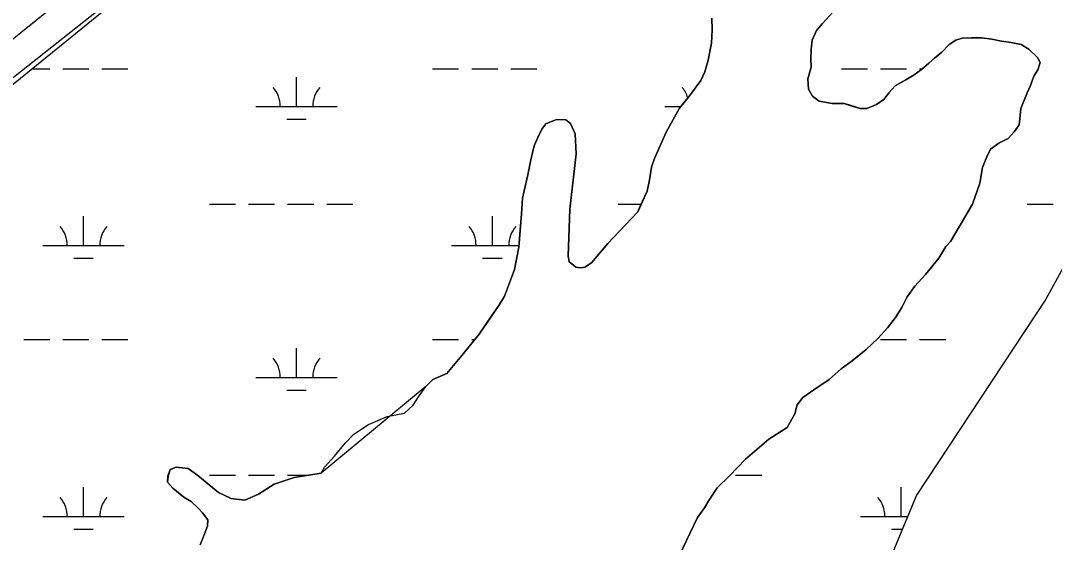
# Model space of a CAD drawing. Extents: x 3535183 to 3573198, y 534952 to 560562.
# Drawn here: x 3547463 to 3548732, y 556052 to 556693 of the extents above; entities that cross this region are included whole.
import ezdxf

# ---------------------------------------------------------------- set-up
doc = ezdxf.new("R2010")
doc.units = 0
for name, color, linetype in [('V-LEVE-TOET', 7, 'Continuous'), ('V-SITE-VEGE', 7, 'Continuous'), ('V-TOPO-SHOR', 7, 'Continuous'), ('V-WETL-SWMP', 7, 'Continuous')]:
    doc.layers.add(name, color=color, linetype=linetype)

msp = doc.modelspace()

# ---------------------------------------------------------------- linework, layer by layer
at = {"layer": 'V-LEVE-TOET'}
msp.add_lwpolyline([(3547807.4, 556959.3), (3547626.6, 556809.5), (3547408.6, 556634.1), (3547222.3, 556479.8), (3547006.2, 556293), (3546785.9, 556127.6), (3546611.4, 555991.5), (3546512.2, 555905.4), (3546499, 555891.2), (3546493.2, 555882.6), (3546490.5, 555873), (3546489.9, 555814.7), (3546493.4, 555653.7), (3546497.8, 555523.1), (3546502.8, 555344.3), (3546506, 555151.8), (3546512.1, 554946.1), (3546515.5, 554724.5), (3546520.1, 554533.8), (3546521.3, 554317.2), (3546522.2, 554229.4), (3546526.5, 554180.7)], dxfattribs=at)
at = {"layer": 'V-SITE-VEGE'}
for p, q in [((3546736.2, 556055.4), (3547828.3, 556919.5)), ((3548447.5, 556689.5), (3548460.2, 556703.3)), ((3548311.6, 556696.1), (3548312.2, 556681.6)), ((3548312.2, 556681.6), (3548311.3, 556665.1)), ((3548434.9, 556669), (3548440.3, 556680.8)), ((3548440.3, 556680.8), (3548447.5, 556689.5)), ((3548311.3, 556665.1), (3548307.3, 556644.2)), ((3548433.6, 556658), (3548434.9, 556669)), ((3548611.3, 556668.9), (3548603.1, 556663.4)), ((3548619.1, 556671.3), (3548611.3, 556668.9)), ((3548630.4, 556671.8), (3548619.1, 556671.3)), ((3548642.8, 556671.8), (3548630.4, 556671.8)), ((3548655.5, 556670.1), (3548642.8, 556671.8)), ((3548667.4, 556667.8), (3548655.5, 556670.1)), ((3548679.3, 556666.1), (3548667.4, 556667.8)), ((3548691.6, 556663.4), (3548679.3, 556666.1)), ((3548433.2, 556645.2), (3548433.6, 556658)), ((3548594.1, 556654.3), (3548585, 556646.9)), ((3548603.1, 556663.4), (3548594.1, 556654.3)), ((3548700.7, 556658), (3548691.6, 556663.4)), ((3548711.3, 556647.6), (3548700.7, 556658)), ((3548307.3, 556644.2), (3548303.3, 556630)), ((3548433.7, 556635.7), (3548433.2, 556645.2)), ((3548578.2, 556640.5), (3548569.1, 556632.7)), ((3548585, 556646.9), (3548578.2, 556640.5)), ((3548714.9, 556641.6), (3548711.3, 556647.6)), ((3548711.8, 556632.5), (3548714.9, 556641.6)), ((3548303.3, 556630), (3548298.3, 556619.5)), ((3548429.6, 556621.5), (3548433.7, 556635.7)), ((3548569.1, 556632.7), (3548560, 556626.3)), ((3548706.8, 556624.7), (3548711.8, 556632.5)), ((3548298.3, 556619.5), (3548284.3, 556600.7)), ((3548430.2, 556608.8), (3548429.6, 556621.5)), ((3548550, 556620.3), (3548536.8, 556612.9)), ((3548560, 556626.3), (3548550, 556620.3)), ((3548702.8, 556613.3), (3548706.8, 556624.7)), ((3548435.2, 556600.1), (3548430.2, 556608.8)), ((3548529.1, 556604.2), (3548523.2, 556596.5)), ((3548536.8, 556612.9), (3548529.1, 556604.2)), ((3548691.1, 556585), (3548698.7, 556604.2)), ((3548698.7, 556604.2), (3548702.8, 556613.3)), ((3548284.3, 556600.7), (3548272.1, 556585.6)), ((3548443.5, 556594.2), (3548435.2, 556600.1)), ((3548459.4, 556591.1), (3548443.5, 556594.2)), ((3548474, 556591.2), (3548459.4, 556591.1)), ((3548484.1, 556588), (3548474, 556591.2)), ((3548513.7, 556590), (3548501.9, 556584.9)), ((3548523.2, 556596.5), (3548513.7, 556590)), ((3548272.1, 556585.6), (3548255.8, 556555.9)), ((3548493.7, 556584.9), (3548484.1, 556588)), ((3548501.9, 556584.9), (3548493.7, 556584.9)), ((3548689.8, 556572.2), (3548691.1, 556585)), ((3548108, 556566.1), (3548103.1, 556559.7)), ((3548121.2, 556571.6), (3548108, 556566.1)), ((3548132.6, 556571.2), (3548121.2, 556571.6)), ((3548138.1, 556566.7), (3548132.6, 556571.2)), ((3548144.1, 556554), (3548138.1, 556566.7)), ((3548683, 556556.2), (3548688.9, 556564.9)), ((3548688.9, 556564.9), (3548689.8, 556572.2)), ((3548103.1, 556559.7), (3548098.1, 556549.6)), ((3548145.2, 556529.4), (3548144.1, 556554)), ((3548255.8, 556555.9), (3548241.4, 556523.5)), ((3548675.3, 556548), (3548683, 556556.2)), ((3548093.6, 556539.1), (3548089.6, 556521.8)), ((3548098.1, 556549.6), (3548093.6, 556539.1)), ((3548653.9, 556535.1), (3548663.9, 556542.5)), ((3548663.9, 556542.5), (3548675.3, 556548)), ((3548137.3, 556461.4), (3548145.2, 556529.4)), ((3548644, 556512.7), (3548649.4, 556525.5)), ((3548649.4, 556525.5), (3548653.9, 556535.1)), ((3548089.6, 556521.8), (3548086, 556503.5)), ((3548237.8, 556513), (3548235.1, 556497.4)), ((3548241.4, 556523.5), (3548237.8, 556513)), ((3548640.5, 556493.5), (3548644, 556512.7)), ((3548086, 556503.5), (3548082.4, 556489.4)), ((3548082.4, 556489.4), (3548079.3, 556474.8)), ((3548235.1, 556497.4), (3548232.5, 556483.7)), ((3548631.5, 556467.5), (3548640.5, 556493.5)), ((3548079.3, 556474.8), (3548078, 556455.6)), ((3548232.5, 556483.7), (3548220.7, 556458.2)), ((3548135.3, 556403.9), (3548137.3, 556461.4)), ((3548626.5, 556458.4), (3548631.5, 556467.5)), ((3548078, 556455.6), (3548074.6, 556414.6)), ((3548220.7, 556458.2), (3548184, 556419.2)), ((3548611.1, 556432.8), (3548620.6, 556448.8)), ((3548620.6, 556448.8), (3548626.5, 556458.4)), ((3548604.8, 556421.8), (3548611.1, 556432.8)), ((3548074.6, 556414.6), (3548069.3, 556387.2)), ((3548184, 556419.2), (3548164.1, 556395.4)), ((3548590.3, 556401.2), (3548598.9, 556415.4)), ((3548598.9, 556415.4), (3548604.8, 556421.8)), ((3548136.7, 556397.1), (3548135.3, 556403.9)), ((3548574, 556381.1), (3548590.3, 556401.2)), ((3548069.3, 556387.2), (3548057.1, 556354.7)), ((3548136.7, 556396.6), (3548136.7, 556397.1)), ((3548139.9, 556394.4), (3548136.7, 556396.6)), ((3548144.9, 556390.3), (3548139.9, 556394.4)), ((3548150.4, 556389.4), (3548144.9, 556390.3)), ((3548155.9, 556390.4), (3548150.4, 556389.4)), ((3548164.1, 556395.4), (3548155.9, 556390.4)), ((3548560.9, 556366.9), (3548574, 556381.1)), ((3548551.4, 556353.6), (3548560.9, 556366.9)), ((3548057.1, 556354.7), (3548050.3, 556343.3)), ((3548545, 556340.8), (3548551.4, 556353.6)), ((3548050.3, 556343.3), (3548025.9, 556308.1)), ((3548537.3, 556328.4), (3548545, 556340.8)), ((3548527.4, 556315.6), (3548537.3, 556328.4)), ((3548515.6, 556302.8), (3548527.4, 556315.6)), ((3548025.9, 556308.1), (3548006.9, 556284.3)), ((3548501.1, 556289.1), (3548515.6, 556302.8)), ((3548006.9, 556284.3), (3547986.5, 556259.6)), ((3548483.8, 556275.3), (3548501.1, 556289.1)), ((3548470.6, 556265.2), (3548483.8, 556275.3)), ((3547986.5, 556259.6), (3547969.2, 556252.2)), ((3548455.7, 556252.3), (3548470.6, 556265.2)), ((3547969.2, 556252.2), (3547960.6, 556243.9)), ((3548437, 556239.5), (3548455.7, 556252.3)), ((3547960.6, 556243.9), (3547832.1, 556137.1)), ((3548423.4, 556230.3), (3548437, 556239.5)), ((3548413.5, 556210.2), (3548416.6, 556221.1)), ((3548416.6, 556221.1), (3548423.4, 556230.3)), ((3548404, 556193.3), (3548413.5, 556210.2)), ((3548381.7, 556179), (3548404, 556193.3)), ((3548353.1, 556154.3), (3548381.7, 556179)), ((3547654.1, 556144.8), (3547646.8, 556141.6)), ((3547668.7, 556143), (3547654.1, 556144.8)), ((3548333.2, 556134.1), (3548353.1, 556154.3)), ((3547644.1, 556133.8), (3547643.3, 556126.1)), ((3547646.8, 556141.6), (3547644.1, 556133.8)), ((3547680.6, 556134.4), (3547668.7, 556143)), ((3547706.1, 556113.6), (3547680.6, 556134.4)), ((3547798.9, 556131.9), (3547774.4, 556123.6)), ((3547832.1, 556137.1), (3547798.9, 556131.9)), ((3548318.2, 556119.4), (3548333.2, 556134.1)), ((3547643.3, 556126.1), (3547650.1, 556118.8)), ((3547650.1, 556118.8), (3547663.4, 556108)), ((3547774.4, 556123.6), (3547755.3, 556111.6)), ((3548308.2, 556103.9), (3548318.2, 556119.4)), ((3547663.4, 556108), (3547672.5, 556102.6)), ((3547721.7, 556106), (3547706.1, 556113.6)), ((3547755.3, 556111.6), (3547738.5, 556104.3)), ((3547672.5, 556102.6), (3547681.2, 556094.4)), ((3547681.2, 556094.4), (3547686.3, 556088.5)), ((3547738.5, 556104.3), (3547721.7, 556106)), ((3548294.2, 556082.8), (3548302.8, 556094.7)), ((3548302.8, 556094.7), (3548308.2, 556103.9)), ((3547686.3, 556088.5), (3547693.1, 556079.9)), ((3548267.6, 556027.1), (3548294.2, 556082.8)), ((3547692.7, 556072.2), (3547683.7, 556049.4)), ((3547693.1, 556079.9), (3547692.7, 556072.2))]:
    msp.add_line(p, q, dxfattribs=at)
at = {"layer": 'V-TOPO-SHOR'}
for points in [[(3548460.2, 556703.3), (3548447.5, 556689.5), (3548440.3, 556680.8), (3548434.9, 556669), (3548433.6, 556658), (3548433.2, 556645.2), (3548433.7, 556635.7), (3548429.6, 556621.5), (3548430.2, 556608.8), (3548435.2, 556600.1), (3548443.5, 556594.2), (3548459.4, 556591.1), (3548474, 556591.2), (3548484.1, 556588), (3548493.7, 556584.9), (3548501.9, 556584.9), (3548513.7, 556590), (3548523.2, 556596.5), (3548529.1, 556604.2), (3548536.8, 556612.9), (3548550, 556620.3), (3548560, 556626.3), (3548569.1, 556632.7), (3548578.2, 556640.5), (3548585, 556646.9), (3548594.1, 556654.3), (3548603.1, 556663.4), (3548611.3, 556668.9), (3548619.1, 556671.3), (3548630.4, 556671.8), (3548642.8, 556671.8), (3548655.5, 556670.1), (3548667.4, 556667.8), (3548679.3, 556666.1), (3548691.6, 556663.4), (3548700.7, 556658), (3548711.3, 556647.6), (3548714.9, 556641.6), (3548711.8, 556632.5), (3548706.8, 556624.7), (3548702.8, 556613.3), (3548698.7, 556604.2), (3548691.1, 556585), (3548689.8, 556572.2), (3548688.9, 556564.9), (3548683, 556556.2), (3548675.3, 556548), (3548663.9, 556542.5), (3548653.9, 556535.1), (3548649.4, 556525.5), (3548644, 556512.7), (3548640.5, 556493.5), (3548631.5, 556467.5), (3548626.5, 556458.4), (3548620.6, 556448.8), (3548611.1, 556432.8), (3548604.8, 556421.8), (3548598.9, 556415.4), (3548590.3, 556401.2), (3548574, 556381.1), (3548560.9, 556366.9), (3548551.4, 556353.6), (3548545, 556340.8), (3548537.3, 556328.4), (3548527.4, 556315.6), (3548515.6, 556302.8), (3548501.1, 556289.1), (3548483.8, 556275.3), (3548470.6, 556265.2), (3548455.7, 556252.3), (3548437, 556239.5), (3548423.4, 556230.3), (3548416.6, 556221.1), (3548413.5, 556210.2), (3548404, 556193.3), (3548381.7, 556179), (3548353.1, 556154.3), (3548333.2, 556134.1), (3548318.2, 556119.4), (3548308.2, 556103.9), (3548302.8, 556094.7), (3548294.2, 556082.8), (3548267.6, 556027.1)], [(3547832.1, 556137.1), (3547836.1, 556144.8), (3547848.4, 556158.1), (3547861.5, 556174.1), (3547872.4, 556185.1), (3547890.1, 556197.1), (3547913.3, 556206.8), (3547934.3, 556211), (3547945.2, 556220.6), (3547951.5, 556231.1), (3547960.6, 556243.9), (3547969.2, 556252.2), (3547986.5, 556259.6), (3548006.9, 556284.3), (3548025.9, 556308.1), (3548041.7, 556331), (3548050.3, 556343.3), (3548057.1, 556354.7), (3548069.3, 556387.2), (3548074.6, 556414.6), (3548076.3, 556435.5), (3548078, 556455.6), (3548079.3, 556474.8), (3548082.4, 556489.4), (3548086, 556503.5), (3548089.6, 556521.8), (3548093.6, 556539.1), (3548098.1, 556549.6), (3548103.1, 556559.7), (3548108, 556566.1), (3548121.2, 556571.6), (3548132.6, 556571.2), (3548138.1, 556566.7), (3548144.1, 556554), (3548145.2, 556529.4), (3548137.3, 556461.4), (3548135.3, 556403.9), (3548136.7, 556397.1), (3548136.7, 556396.6), (3548139.9, 556394.4), (3548144.9, 556390.3), (3548150.4, 556389.4), (3548155.9, 556390.4), (3548164.1, 556395.4), (3548184, 556419.2), (3548220.7, 556458.2), (3548223.9, 556465), (3548232.5, 556483.7), (3548235.1, 556497.4), (3548237.8, 556513), (3548241.4, 556523.5), (3548255.8, 556555.9), (3548272.1, 556585.6), (3548284.3, 556600.7), (3548298.3, 556619.5), (3548303.3, 556630), (3548307.3, 556644.2), (3548311.3, 556665.1), (3548312.2, 556681.6), (3548311.6, 556696.1)], [(3547683.7, 556049.4), (3547686.4, 556056.2), (3547692.7, 556072.2), (3547693.1, 556079.9), (3547686.3, 556088.5), (3547681.2, 556094.4), (3547672.5, 556102.6), (3547663.4, 556108), (3547650.1, 556118.8), (3547643.3, 556126.1), (3547644.1, 556133.8), (3547646.8, 556141.6), (3547654.1, 556144.8), (3547668.7, 556143), (3547680.6, 556134.4), (3547706.1, 556113.6), (3547721.7, 556106), (3547738.5, 556104.3), (3547755.3, 556111.6), (3547774.4, 556123.6), (3547798.9, 556131.9), (3547832.1, 556137.1)]]:
    msp.add_lwpolyline(points, dxfattribs=at)
at = {"layer": 'V-WETL-SWMP'}
for p, q in [((3547302.7, 556491.8), (3547828.3, 556919.5)), ((3548447.5, 556689.5), (3548460.2, 556703.3)), ((3548311.6, 556696.1), (3548312.2, 556681.6)), ((3548312.2, 556681.6), (3548311.3, 556665.1)), ((3548434.9, 556669), (3548440.3, 556680.8)), ((3548440.3, 556680.8), (3548447.5, 556689.5)), ((3548311.3, 556665.1), (3548307.3, 556644.2)), ((3548433.6, 556658), (3548434.9, 556669)), ((3548611.3, 556668.9), (3548603.1, 556663.4)), ((3548619.1, 556671.3), (3548611.3, 556668.9)), ((3548630.4, 556671.8), (3548619.1, 556671.3)), ((3548642.8, 556671.8), (3548630.4, 556671.8)), ((3548655.5, 556670.1), (3548642.8, 556671.8)), ((3548667.4, 556667.8), (3548655.5, 556670.1)), ((3548679.3, 556666.1), (3548667.4, 556667.8)), ((3548691.6, 556663.4), (3548679.3, 556666.1)), ((3548433.2, 556645.2), (3548433.6, 556658)), ((3548594.1, 556654.3), (3548585, 556646.9)), ((3548603.1, 556663.4), (3548594.1, 556654.3)), ((3548700.7, 556658), (3548691.6, 556663.4)), ((3548711.3, 556647.6), (3548700.7, 556658)), ((3548307.3, 556644.2), (3548303.3, 556630)), ((3548433.7, 556635.7), (3548433.2, 556645.2)), ((3548578.2, 556640.5), (3548569.1, 556632.7)), ((3548585, 556646.9), (3548578.2, 556640.5)), ((3548714.9, 556641.6), (3548711.3, 556647.6)), ((3548711.8, 556632.5), (3548714.9, 556641.6)), ((3547477.4, 556633.9), (3547499, 556633.9)), ((3547515, 556633.9), (3547547, 556633.9)), ((3547563, 556633.9), (3547595, 556633.9)), ((3547968.9, 556633.9), (3548000.9, 556633.9)), ((3548016.9, 556633.9), (3548048.9, 556633.9)), ((3548064.9, 556633.9), (3548096.9, 556633.9)), ((3548303.3, 556630), (3548298.3, 556619.5)), ((3548429.6, 556621.5), (3548433.7, 556635.7)), ((3548470.8, 556633.9), (3548502.8, 556633.9)), ((3548518.8, 556633.9), (3548550.8, 556633.9)), ((3548569.1, 556632.7), (3548560, 556626.3)), ((3548566.8, 556633.9), (3548570.5, 556633.9)), ((3548706.8, 556624.7), (3548711.8, 556632.5)), ((3547801.8, 556587.5), (3547801.8, 556623.5)), ((3548298.3, 556619.5), (3548284.3, 556600.7)), ((3548430.2, 556608.8), (3548429.6, 556621.5)), ((3548550, 556620.3), (3548536.8, 556612.9)), ((3548560, 556626.3), (3548550, 556620.3)), ((3548702.8, 556613.3), (3548706.8, 556624.7)), ((3548435.2, 556600.1), (3548430.2, 556608.8)), ((3548529.1, 556604.2), (3548523.2, 556596.5)), ((3548536.8, 556612.9), (3548529.1, 556604.2)), ((3548691.1, 556585), (3548698.7, 556604.2)), ((3548698.7, 556604.2), (3548702.8, 556613.3)), ((3548284.3, 556600.7), (3548272.1, 556585.6)), ((3548443.5, 556594.2), (3548435.2, 556600.1)), ((3548459.4, 556591.1), (3548443.5, 556594.2)), ((3548474, 556591.2), (3548459.4, 556591.1)), ((3548484.1, 556588.1), (3548474, 556591.2)), ((3548513.7, 556590), (3548501.9, 556584.9)), ((3548523.2, 556596.5), (3548513.7, 556590)), ((3547751.8, 556587.5), (3547851.8, 556587.5)), ((3548253.8, 556587.5), (3548273.6, 556587.5)), ((3548272.1, 556585.6), (3548255.8, 556555.9)), ((3548493.7, 556584.9), (3548484.1, 556588.1)), ((3548501.9, 556584.9), (3548493.7, 556584.9)), ((3548689.8, 556572.2), (3548691.1, 556585)), ((3547789.8, 556572.1), (3547813.8, 556572.1)), ((3548108, 556566.1), (3548103.1, 556559.7)), ((3548121.2, 556571.6), (3548108, 556566.1)), ((3548132.6, 556571.2), (3548121.2, 556571.6)), ((3548138.1, 556566.7), (3548132.6, 556571.2)), ((3548144.1, 556554), (3548138.1, 556566.7)), ((3548683, 556556.2), (3548688.9, 556564.9)), ((3548688.9, 556564.9), (3548689.8, 556572.2)), ((3548103.1, 556559.7), (3548098.1, 556549.6)), ((3548145.2, 556529.4), (3548144.1, 556554)), ((3548255.8, 556555.9), (3548241.4, 556523.5)), ((3548675.3, 556548), (3548683, 556556.2)), ((3548093.6, 556539.1), (3548089.6, 556521.8)), ((3548098.1, 556549.6), (3548093.6, 556539.1)), ((3548653.9, 556535.1), (3548663.9, 556542.5)), ((3548663.9, 556542.5), (3548675.3, 556548)), ((3548137.3, 556461.4), (3548145.2, 556529.4)), ((3548644, 556512.7), (3548649.4, 556525.5)), ((3548649.4, 556525.5), (3548653.9, 556535.1)), ((3548089.6, 556521.8), (3548086, 556503.5)), ((3548237.8, 556513), (3548235.1, 556497.4)), ((3548241.4, 556523.5), (3548237.8, 556513)), ((3548640.5, 556493.5), (3548644, 556512.7)), ((3548086, 556503.5), (3548082.4, 556489.4)), ((3548082.4, 556489.4), (3548079.3, 556474.8)), ((3548235.1, 556497.4), (3548232.5, 556483.7)), ((3548631.5, 556467.5), (3548640.5, 556493.5)), ((3548796.4, 556487.9), (3548721.8, 556351)), ((3548079.3, 556474.8), (3548078, 556455.6)), ((3548232.5, 556483.7), (3548220.7, 556458.2)), ((3547695, 556467.4), (3547727, 556467.4)), ((3547743, 556467.4), (3547775, 556467.4)), ((3547791, 556467.4), (3547823, 556467.4)), ((3547839, 556467.4), (3547871, 556467.4)), ((3548135.3, 556403.9), (3548137.3, 556461.4)), ((3548196.9, 556467.4), (3548225, 556467.4)), ((3548626.5, 556458.4), (3548631.5, 556467.5)), ((3548698.8, 556467.4), (3548730.8, 556467.4)), ((3547540.4, 556416.7), (3547540.4, 556452.7)), ((3548042.3, 556416.7), (3548042.3, 556452.7)), ((3548078, 556455.6), (3548074.6, 556414.6)), ((3548220.7, 556458.2), (3548184, 556419.2)), ((3548611.1, 556432.8), (3548620.6, 556448.8)), ((3548620.6, 556448.8), (3548626.5, 556458.4)), ((3548604.8, 556421.8), (3548611.1, 556432.8)), ((3547490.4, 556416.7), (3547590.4, 556416.7)), ((3547992.3, 556416.7), (3548074.8, 556416.7)), ((3548074.6, 556414.6), (3548069.3, 556387.2)), ((3548184, 556419.2), (3548164.1, 556395.4)), ((3548590.3, 556401.2), (3548598.9, 556415.4)), ((3548598.9, 556415.4), (3548604.8, 556421.8)), ((3547528.4, 556401.2), (3547552.4, 556401.2)), ((3548030.3, 556401.2), (3548054.3, 556401.2)), ((3548136.7, 556397.1), (3548135.3, 556403.9)), ((3548574, 556381.1), (3548590.3, 556401.2)), ((3548069.3, 556387.2), (3548057.1, 556354.7)), ((3548136.7, 556396.6), (3548136.7, 556397.1)), ((3548139.9, 556394.4), (3548136.7, 556396.6)), ((3548144.9, 556390.3), (3548139.9, 556394.4)), ((3548150.4, 556389.4), (3548144.9, 556390.3)), ((3548155.9, 556390.4), (3548150.4, 556389.4)), ((3548164.1, 556395.4), (3548155.9, 556390.4)), ((3548560.9, 556366.9), (3548574, 556381.1)), ((3548551.4, 556353.6), (3548560.9, 556366.9)), ((3548057.1, 556354.7), (3548050.3, 556343.3)), ((3548545, 556340.8), (3548551.4, 556353.6)), ((3548721.8, 556351), (3548563, 556110.2)), ((3548050.3, 556343.3), (3548025.9, 556308.1)), ((3548537.3, 556328.4), (3548545, 556340.8)), ((3548527.4, 556315.6), (3548537.3, 556328.4)), ((3548515.6, 556302.8), (3548527.4, 556315.6)), ((3547467, 556301.2), (3547499, 556301.2)), ((3547515, 556301.2), (3547547, 556301.2)), ((3547563, 556301.2), (3547595, 556301.2)), ((3547968.9, 556301.2), (3548000.9, 556301.2)), ((3548025.9, 556308.1), (3548006.9, 556284.3)), ((3548016.9, 556301.2), (3548020.4, 556301.2)), ((3548501.1, 556289.1), (3548515.6, 556302.8)), ((3548518.8, 556301.2), (3548550.8, 556301.2)), ((3548566.8, 556301.2), (3548598.8, 556301.2)), ((3547801.8, 556254.8), (3547801.8, 556290.8)), ((3548006.9, 556284.3), (3547986.5, 556259.6)), ((3548483.8, 556275.3), (3548501.1, 556289.1)), ((3548470.6, 556265.2), (3548483.8, 556275.3)), ((3547986.5, 556259.6), (3547969.2, 556252.2)), ((3548455.7, 556252.3), (3548470.6, 556265.2)), ((3547751.8, 556254.8), (3547851.8, 556254.8)), ((3547969.2, 556252.2), (3547960.6, 556243.9)), ((3548437, 556239.5), (3548455.7, 556252.3)), ((3547789.8, 556239.4), (3547813.8, 556239.4)), ((3547960.6, 556243.9), (3547832.1, 556137.1)), ((3548423.4, 556230.3), (3548437, 556239.5)), ((3548413.5, 556210.2), (3548416.6, 556221.1)), ((3548416.6, 556221.1), (3548423.4, 556230.3)), ((3548404, 556193.3), (3548413.5, 556210.2)), ((3548381.7, 556179), (3548404, 556193.3)), ((3548353.1, 556154.3), (3548381.7, 556179)), ((3547654.1, 556144.8), (3547646.8, 556141.6)), ((3547668.7, 556143), (3547654.1, 556144.8)), ((3548333.2, 556134.1), (3548353.1, 556154.3)), ((3547644.2, 556133.8), (3547643.3, 556126.1)), ((3547646.8, 556141.6), (3547644.2, 556133.8)), ((3547680.6, 556134.5), (3547668.7, 556143)), ((3547706.1, 556113.6), (3547680.6, 556134.5)), ((3547695, 556134.7), (3547727, 556134.7)), ((3547743, 556134.7), (3547775, 556134.7)), ((3547798.9, 556131.9), (3547774.4, 556123.6)), ((3547791, 556134.7), (3547817.3, 556134.7)), ((3547832.1, 556137.1), (3547798.9, 556131.9)), ((3548318.2, 556119.4), (3548333.2, 556134.1)), ((3548340.9, 556134.7), (3548372.9, 556134.7)), ((3547540.4, 556084), (3547540.4, 556120)), ((3547643.3, 556126.1), (3547650.1, 556118.8)), ((3547650.1, 556118.8), (3547663.4, 556108)), ((3547774.4, 556123.6), (3547755.3, 556111.6)), ((3548308.2, 556103.9), (3548318.2, 556119.4)), ((3548544.2, 556084), (3548544.2, 556120)), ((3547663.4, 556108), (3547672.5, 556102.6)), ((3547721.7, 556106), (3547706.1, 556113.6)), ((3547755.3, 556111.6), (3547738.5, 556104.3)), ((3548563, 556110.2), (3548511.8, 555987.5)), ((3547672.5, 556102.6), (3547681.2, 556094.4)), ((3547681.2, 556094.4), (3547686.3, 556088.5)), ((3547738.5, 556104.3), (3547721.7, 556106)), ((3548294.2, 556082.8), (3548302.8, 556094.7)), ((3548302.8, 556094.7), (3548308.2, 556103.9)), ((3547490.4, 556084), (3547590.4, 556084)), ((3547686.3, 556088.5), (3547693.1, 556079.9)), ((3548267.6, 556027.1), (3548294.2, 556082.8)), ((3548494.2, 556084), (3548552, 556084)), ((3547528.4, 556068.6), (3547552.4, 556068.6)), ((3547692.7, 556072.2), (3547683.7, 556049.4)), ((3547693.1, 556079.9), (3547692.7, 556072.2)), ((3548532.2, 556068.6), (3548545.6, 556068.6))]:
    msp.add_line(p, q, dxfattribs=at)
for centre, start, end in [((3547746.6, 556588), 359.2282, 40.7718), ((3547857.1, 556588), 139.2282, 180.7718), ((3548248.5, 556588), 16.8409, 40.7718), ((3547485.2, 556417.2), 359.2282, 40.7718), ((3547595.7, 556417.2), 139.2282, 180.7718), ((3547987.1, 556417.2), 359.2282, 40.7718), ((3548097.6, 556417.2), 139.2282, 180.7718), ((3547746.6, 556255.3), 359.2282, 40.7718), ((3547857.1, 556255.3), 139.2282, 180.7718), ((3547485.2, 556084.5), 359.2282, 40.7718), ((3547595.7, 556084.5), 139.2282, 180.7718), ((3548489, 556084.5), 359.2282, 40.7718)]:
    msp.add_arc(centre, 35.2, start, end, dxfattribs=at)

doc.saveas('drawing.dxf')
